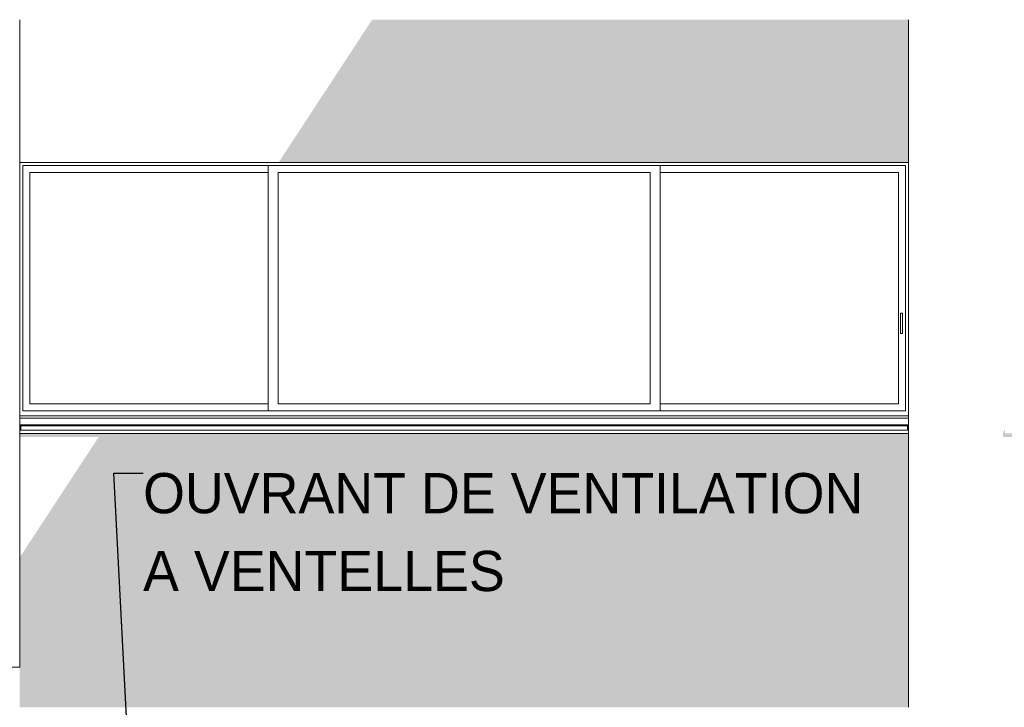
# Model space of a CAD drawing. Header units: millimetres. Extents: x 52659 to 1698020, y -10054 to 104697.
# Tile 360 of 363: x 1645720 to 1650616, y -4689 to -1269. Entities that reach past the tile are written whole.
import ezdxf

# ---------------------------------------------------------------- set-up
doc = ezdxf.new("R2010")
doc.units = ezdxf.units.MM
doc.header["$MEASUREMENT"] = 0
for name, color, linetype in [('06-05 Etiquette.Texte', 7, 'Continuous'), ('A-GLAZ-____-OTLN.Modèle IFC', 7, 'Continuous'), ('A-WALL-____-OTLN.Modèle IFC', 7, 'Continuous')]:
    doc.layers.add(name, color=color, linetype=linetype)
doc.dimstyles.new('STYLE_GENERE__4', dxfattribs={"dimtxt": 0.18, "dimasz": 145.92, "dimexe": 0.18, "dimexo": 0.0625, "dimgap": 0, "dimtad": 0, "dimtih": 1, "dimtoh": 1, "dimdec": 4, "dimzin": 0, "dimdsep": 46, "dimcen": 0.09, "dimadec": 0, "dimazin": 0, "dimtfac": 1, "dimtdec": 4, "dimtmove": 0, "dimatfit": 3, "dimldrblk": 'ARROWHEAD_1', "dimfxl": 1, "dimtolj": 1, "dimtzin": 0, "dimarcsym": 0})

# ---------------------------------------------------------------- blocks, each defined once
blk = doc.blocks.new('Élément de coupe_1459_7', base_point=(1686519.8, -7889.1))
at = {"layer": 'A-WALL-____-OTLN.Modèle IFC', "linetype": 'Continuous', "lineweight": 0, "true_color": 0x000000}
blk.add_hatch(color=18, dxfattribs=at).paths.add_polyline_path([(1650610, -3324.4), (1650609.3, -3328.3), (1650609.3, -3345.3), (1656029.3, -3345.3), (1656032.8, -3338.6), (1656032.8, -3328.3), (1656033.5, -3327), (1650619.8, -3327), (1650619.8, -3304.8), (1650611.8, -3319.9)])
at = {"layer": 'A-WALL-____-OTLN.Modèle IFC', "color": 7, "linetype": 'Continuous', "lineweight": 9}
blk.add_line((1650139.8, -1269.1), (1650139.8, -4689.1), dxfattribs=at)
blk = doc.blocks.new('Élément de coupe_1461_7', base_point=(1686519.8, -7889.1))
at = {"layer": 'A-WALL-____-OTLN.Modèle IFC', "color": 7, "linetype": 'Continuous', "lineweight": 18}
for p, q in [((1645719.8, -4489.1), (1645719.8, -1269.1)), ((1639239.8, -4489.1), (1645719.8, -4489.1))]:
    blk.add_line(p, q, dxfattribs=at)
blk = doc.blocks.new('Élément de coupe_1462_7', base_point=(1686519.8, -7889.1))
at = {"layer": 'A-WALL-____-OTLN.Modèle IFC', "linetype": 'Continuous', "lineweight": 0, "true_color": 0x000000}
for points in [[(1647472.6, -1269.1), (1647007.4, -1979.1), (1650139.8, -1979.1), (1650139.8, -1269.1)], [(1645719.8, -3345.3), (1646112.2, -3345.3), (1645719.8, -3944.2), (1645719.8, -4689.1), (1650139.8, -4689.1), (1650139.8, -3327), (1645719.8, -3327)]]:
    blk.add_hatch(color=18, dxfattribs=at).paths.add_polyline_path(points)
at = {"layer": 'A-WALL-____-OTLN.Modèle IFC', "color": 7, "linetype": 'Continuous', "lineweight": 9}
blk.add_line((1645719.8, -1979.1), (1650139.8, -1979.1), dxfattribs=at)
blk = doc.blocks.new('Élément de coupe_1463_7', base_point=(1686519.8, -7889.1))
at = {"layer": 'A-GLAZ-____-OTLN.Modèle IFC', "color": 7, "linetype": 'Continuous', "lineweight": 18}
for p, q in [((1645734.8, -3214.1), (1645734.8, -1994.1)), ((1645734.8, -1994.1), (1650124.8, -1994.1)), ((1646954.8, -3214.1), (1646954.8, -1994.1)), ((1648904.8, -1994.1), (1648904.8, -3214.1)), ((1650124.8, -1994.1), (1650124.8, -3214.1)), ((1645769.8, -2029.1), (1645769.8, -3179.1)), ((1645769.8, -2029.1), (1646954.8, -2029.1)), ((1647004.8, -3179.1), (1647004.8, -2029.1)), ((1647004.8, -2029.1), (1648854.8, -2029.1)), ((1648854.8, -2029.1), (1648854.8, -3179.1)), ((1648904.8, -2029.1), (1650089.8, -2029.1)), ((1650089.8, -3179.1), (1650089.8, -2029.1)), ((1650099.8, -2729.1), (1650109.8, -2729.1)), ((1650099.8, -2829.1), (1650099.8, -2729.1)), ((1650109.8, -2829.1), (1650109.8, -2729.1)), ((1650109.8, -2829.1), (1650099.8, -2829.1)), ((1645769.8, -3179.1), (1646954.8, -3179.1)), ((1648854.8, -3179.1), (1647004.8, -3179.1)), ((1648904.8, -3179.1), (1650089.8, -3179.1)), ((1650124.8, -3214.1), (1645734.8, -3214.1)), ((1645719.8, -3239.7), (1650139.8, -3239.7)), ((1645719.8, -3250.4), (1650139.8, -3250.4)), ((1645719.8, -3284.1), (1650139.8, -3284.1)), ((1645719.8, -3284.3), (1645724.8, -3284.3)), ((1645719.8, -3307.3), (1645724.8, -3307.3)), ((1645724.8, -3311.4), (1645719.8, -3311.4)), ((1650139.8, -3327), (1645719.8, -3327)), ((1645724.8, -3284.3), (1645724.8, -3306)), ((1650134.8, -3289.3), (1645724.8, -3289.3)), ((1645724.8, -3306), (1645724.8, -3307.3)), ((1645724.8, -3307.3), (1645724.8, -3310)), ((1645724.8, -3310), (1645724.8, -3311.4)), ((1645724.8, -3311.4), (1650134.8, -3311.4)), ((1650134.8, -3306), (1650134.8, -3284.3)), ((1650134.8, -3284.3), (1650139.8, -3284.3)), ((1650134.8, -3307.3), (1650134.8, -3306)), ((1650134.8, -3310), (1650134.8, -3307.3)), ((1650134.8, -3307.3), (1650139.8, -3307.3)), ((1650134.8, -3311.4), (1650134.8, -3310)), ((1650139.8, -3311.4), (1650134.8, -3311.4))]:
    blk.add_line(p, q, dxfattribs=at)
blk = doc.blocks.new('ARROWHEAD_1')
at = {"color": 0, "linetype": 'Continuous', "lineweight": 0}
blk.add_line((0, 0), (-1, 0), dxfattribs=at)
blk.add_circle((0, 0), 0.25, dxfattribs=at)

msp = doc.modelspace()

# ---------------------------------------------------------------- block references
at = {"layer": 'A-GLAZ-____-OTLN.Modèle IFC', "lineweight": 0}
msp.add_blockref('Élément de coupe_1463_7', (1686519.831, -7889.058), dxfattribs=at)
at = {"layer": 'A-WALL-____-OTLN.Modèle IFC', "lineweight": 0}
for name in ['Élément de coupe_1461_7', 'Élément de coupe_1462_7', 'Élément de coupe_1459_7']:
    msp.add_blockref(name, (1686519.831, -7889.058), dxfattribs=at)

# ---------------------------------------------------------------- texts
at = {"layer": '06-05 Etiquette.Texte', "color": 7, "linetype": 'Continuous', "lineweight": 9, "insert": (1646333.449, -3523.964), "char_height": 200, "attachment_point": 1, "line_spacing_factor": 1.160778}
msp.add_mtext('\\A1;OUVRANT DE VENTILATION \\PA VENTELLES', dxfattribs=at)

# ---------------------------------------------------------------- leaders
at = {"layer": '06-05 Etiquette.Texte', "color": 7, "linetype": 'Continuous', "lineweight": 9, "annotation_type": 0, "has_hookline": 1, "hookline_direction": 0, "text_width": 4333.333}
msp.add_leader([(1646333.449, -6286.366), (1646187.529, -3523.964), (1646333.449, -3523.964)], dimstyle='STYLE_GENERE__4', dxfattribs=at)

doc.saveas('drawing.dxf')
